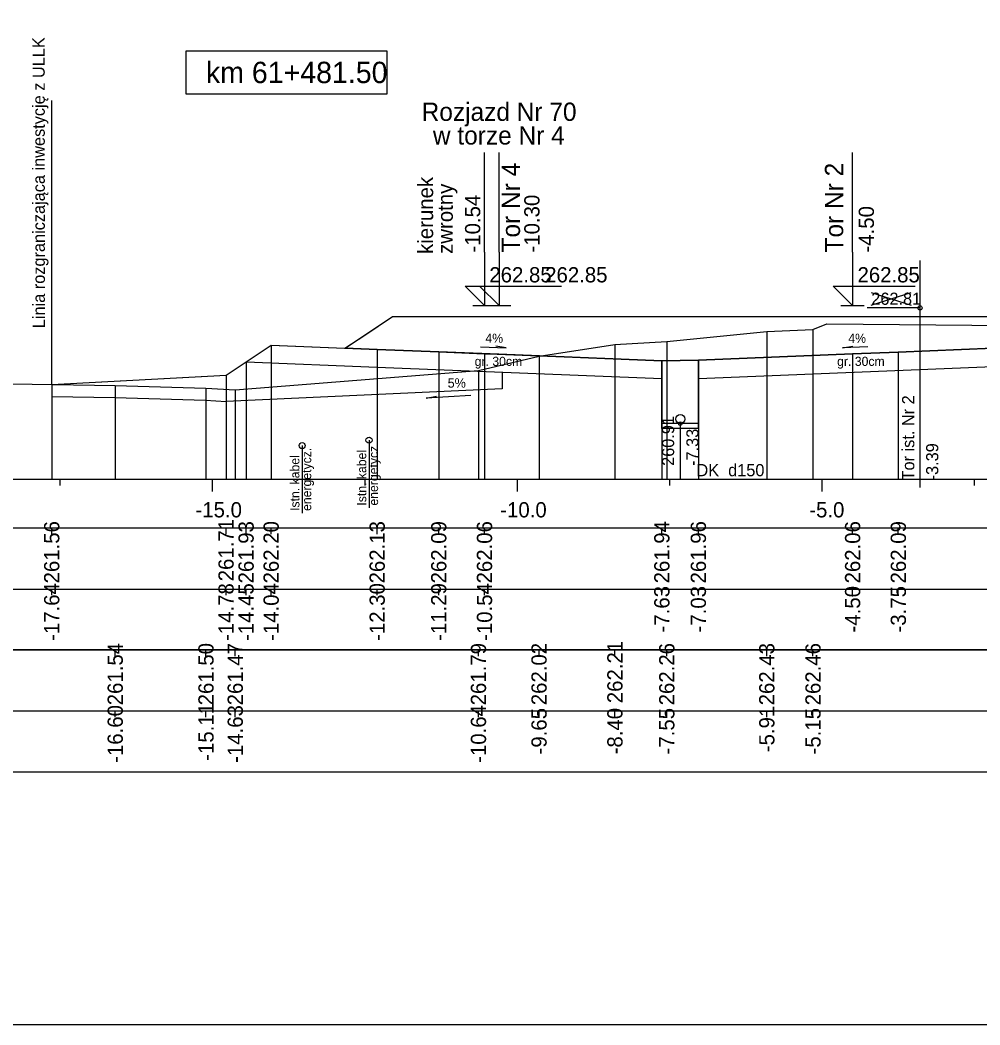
# Model space of a CAD drawing. Extents: x 6516023 to 6560129, y 5513077 to 5529206.
# Drawn here: x 6519122.55 to 6519138.3, y 5514484.66 to 5514501.14 of the extents above; entities that cross this region are included whole.
import ezdxf

# ---------------------------------------------------------------- set-up
doc = ezdxf.new("R2010")
doc.units = 0
for name, color, linetype in [('IR_default', 7, 'Continuous'), ('TOR_PRZEK_P-kable', 7, 'Continuous'), ('TOR_PRZEK_P-komponent', 7, 'Continuous'), ('TOR_PRZEK_P-odwodnienie', 7, 'Continuous'), ('TOR_PRZEK_P-opisy', 7, 'Continuous'), ('TOR_PRZEK_P-schodkowanie+wymiana', 7, 'Continuous'), ('TOR_PRZEK_P-tabelka istniejace', 7, 'Continuous'), ('TOR_PRZEK_P-tabelka projektowane', 7, 'Continuous'), ('TOR_PRZEK_P-teren istniejacy', 7, 'Continuous'), ('TOR_PRZEK_P-tory istniejace', 7, 'Continuous'), ('TOR_PRZEK_P-tory projektowane', 7, 'Continuous'), ('TOR_PRZEK_P-uklad odniesienia', 7, 'Continuous'), ('TOR_PRZEK_P-warstwa ochronna I', 7, 'Continuous'), ('TOR_PRZEK_P-warstwa ochronna II', 7, 'Continuous'), ('TOR_PS_T-granica PKP-projektowana', 7, 'Continuous'), ('TOR_PS_T-skarpy projektowane', 7, 'Continuous'), ('TOR_RAMKI-ramka+tabelka 1', 7, 'Continuous')]:
    doc.layers.add(name, color=color, linetype=linetype)

msp = doc.modelspace()

# ---------------------------------------------------------------- linework, layer by layer
at = {"layer": 'IR_default'}
msp.add_lwpolyline([(6519123.073, 5514495.163), (6519125.426, 5514495.286), (6519125.933, 5514495.312), (6519126.262, 5514495.532), (6519126.673, 5514495.806), (6519127.882, 5514495.757), (6519128.208, 5514495.972), (6519128.663, 5514496.276), (6519130.243, 5514496.276), (6519132.163, 5514496.276), (6519134.463, 5514496.276), (6519136.043, 5514496.276), (6519137.963, 5514496.276), (6519138.512, 5514496.276)], dxfattribs=at)
at = {"layer": 'TOR_PRZEK_P-kable'}
for p, q in [((6519128.279, 5514494.248), (6519128.279, 5514493.138)), ((6519127.182, 5514494.16), (6519127.182, 5514493.051))]:
    msp.add_line(p, q, dxfattribs=at)
for centre in [(6519127.182, 5514494.16), (6519128.279, 5514494.248)]:
    msp.add_circle(centre, 0.05, dxfattribs=at)
at = {"layer": 'TOR_PRZEK_P-komponent'}
msp.add_line((6519129.423, 5514495.696), (6519132.574, 5514495.57), dxfattribs=at)
msp.add_lwpolyline([(6519138.518, 5514495.755), (6519136.963, 5514495.693), (6519136.213, 5514495.663), (6519133.682, 5514495.561), (6519133.083, 5514495.549), (6519130.41, 5514495.656), (6519129.423, 5514495.696), (6519128.413, 5514495.736), (6519127.885, 5514495.757), (6519128.663, 5514496.276), (6519132.163, 5514496.276), (6519134.463, 5514496.276), (6519137.963, 5514496.276), (6519138.963, 5514496.276)], dxfattribs=at)
at = {"layer": 'TOR_PRZEK_P-odwodnienie'}
for p, q in [((6519133.085, 5514494.439), (6519133.083, 5514495.549)), ((6519133.685, 5514494.441), (6519133.682, 5514495.561)), ((6519133.685, 5514494.52), (6519133.085, 5514494.52)), ((6519133.685, 5514494.44), (6519133.085, 5514494.44))]:
    msp.add_line(p, q, dxfattribs=at)
msp.add_lwpolyline([(6519133.385, 5514494.52), (6519133.385, 5514493.61), (6519134.515, 5514493.61)], dxfattribs=at)
for centre, radius in [((6519133.385, 5514494.595), 0.075), ((6519133.385, 5514494.52), 0.03)]:
    msp.add_circle(centre, radius, dxfattribs=at)
at = {"layer": 'TOR_PRZEK_P-opisy'}
for points in [[(6519130.109, 5514495.78), (6519130.527, 5514495.761), (6519130.359, 5514495.789)], [(6519136.465, 5514495.779), (6519136.047, 5514495.76), (6519136.215, 5514495.788)]]:
    msp.add_lwpolyline(points, dxfattribs=at)
at = {"layer": 'TOR_PRZEK_P-schodkowanie+wymiana'}
for p, q in [((6519130.463, 5514495.364), (6519130.463, 5514495.092)), ((6519130.463, 5514495.092), (6519125.933, 5514494.882))]:
    msp.add_line(p, q, dxfattribs=at)
msp.add_lwpolyline([(6519123.073, 5514494.963), (6519124.11, 5514494.947), (6519125.595, 5514494.902), (6519125.933, 5514494.882)], dxfattribs=at)
at = {"layer": 'TOR_PRZEK_P-tabelka istniejace'}
for p, q in [((6519124.115, 5514490.706), (6519124.115, 5514490.806)), ((6519125.604, 5514490.706), (6519125.604, 5514490.806)), ((6519126.084, 5514490.706), (6519126.084, 5514490.806)), ((6519130.074, 5514490.706), (6519130.074, 5514490.806)), ((6519131.068, 5514490.706), (6519131.068, 5514490.806)), ((6519132.313, 5514490.706), (6519132.313, 5514490.806)), ((6519133.164, 5514490.706), (6519133.164, 5514490.806)), ((6519134.805, 5514490.706), (6519134.805, 5514490.806)), ((6519135.563, 5514490.706), (6519135.563, 5514490.806)), ((6519089.663, 5514489.806), (6519183.463, 5514489.806)), ((6519124.115, 5514489.706), (6519124.115, 5514489.806)), ((6519125.604, 5514489.706), (6519125.604, 5514489.806)), ((6519126.084, 5514489.706), (6519126.084, 5514489.806)), ((6519130.074, 5514489.706), (6519130.074, 5514489.806)), ((6519131.068, 5514489.706), (6519131.068, 5514489.806)), ((6519132.313, 5514489.706), (6519132.313, 5514489.806)), ((6519133.164, 5514489.706), (6519133.164, 5514489.806)), ((6519134.805, 5514489.706), (6519134.805, 5514489.806)), ((6519135.563, 5514489.706), (6519135.563, 5514489.806))]:
    msp.add_line(p, q, dxfattribs=at)
for points in [[(6519134.805, 5514496.033), (6519134.805, 5514493.806), (6519134.805, 5514493.676), (6519134.805, 5514493.606)], [(6519135.563, 5514496.065), (6519135.563, 5514493.806), (6519135.563, 5514493.676), (6519135.563, 5514493.606)], [(6519133.164, 5514495.869), (6519133.164, 5514493.806), (6519133.164, 5514493.676), (6519133.164, 5514493.606)], [(6519132.313, 5514495.819), (6519132.313, 5514493.806), (6519132.313, 5514493.676), (6519132.313, 5514493.606)], [(6519131.068, 5514495.628), (6519131.068, 5514493.806), (6519131.068, 5514493.676), (6519131.068, 5514493.606)], [(6519130.074, 5514495.392), (6519130.074, 5514493.806), (6519130.074, 5514493.676), (6519130.074, 5514493.606)], [(6519124.115, 5514495.147), (6519124.115, 5514493.806), (6519124.115, 5514493.676), (6519124.115, 5514493.606)], [(6519125.604, 5514495.102), (6519125.604, 5514493.806), (6519125.604, 5514493.676), (6519125.604, 5514493.606)], [(6519126.084, 5514495.073), (6519126.084, 5514493.806), (6519126.084, 5514493.676), (6519126.084, 5514493.606)]]:
    msp.add_lwpolyline(points, dxfattribs=at)
msp.add_lwpolyline([(6519089.663, 5514490.806), (6519089.663, 5514488.806), (6519183.463, 5514488.806), (6519183.463, 5514490.806)], close=True, dxfattribs=at)
at = {"layer": 'TOR_PRZEK_P-tabelka projektowane'}
for p, q in [((6519123.073, 5514492.706), (6519123.073, 5514492.806)), ((6519125.933, 5514492.706), (6519125.933, 5514492.806)), ((6519126.262, 5514492.706), (6519126.262, 5514492.806)), ((6519126.673, 5514492.706), (6519126.673, 5514492.806)), ((6519128.413, 5514492.706), (6519128.413, 5514492.806)), ((6519129.423, 5514492.706), (6519129.423, 5514492.806)), ((6519130.173, 5514492.706), (6519130.173, 5514492.806)), ((6519133.083, 5514492.706), (6519133.083, 5514492.806)), ((6519133.682, 5514492.706), (6519133.682, 5514492.806)), ((6519136.213, 5514492.706), (6519136.213, 5514492.806)), ((6519136.963, 5514492.706), (6519136.963, 5514492.806)), ((6519089.663, 5514491.806), (6519183.463, 5514491.806)), ((6519123.073, 5514491.706), (6519123.073, 5514491.806)), ((6519125.933, 5514491.706), (6519125.933, 5514491.806)), ((6519126.262, 5514491.706), (6519126.262, 5514491.806)), ((6519126.673, 5514491.706), (6519126.673, 5514491.806)), ((6519128.413, 5514491.706), (6519128.413, 5514491.806)), ((6519129.423, 5514491.706), (6519129.423, 5514491.806)), ((6519130.173, 5514491.706), (6519130.173, 5514491.806)), ((6519133.083, 5514491.706), (6519133.083, 5514491.806)), ((6519133.682, 5514491.706), (6519133.682, 5514491.806)), ((6519136.213, 5514491.706), (6519136.213, 5514491.806)), ((6519136.963, 5514491.706), (6519136.963, 5514491.806))]:
    msp.add_line(p, q, dxfattribs=at)
for points in [[(6519126.673, 5514495.806), (6519126.673, 5514493.806), (6519126.673, 5514493.676), (6519126.673, 5514493.606)], [(6519128.413, 5514495.736), (6519128.413, 5514493.806), (6519128.413, 5514493.676), (6519128.413, 5514493.606)], [(6519129.423, 5514495.696), (6519129.423, 5514493.806), (6519129.423, 5514493.676), (6519129.423, 5514493.606)], [(6519136.963, 5514495.693), (6519136.963, 5514493.806), (6519136.963, 5514493.676), (6519136.963, 5514493.606)], [(6519126.262, 5514495.532), (6519126.262, 5514493.806), (6519126.262, 5514493.676), (6519126.262, 5514493.606)], [(6519130.173, 5514495.666), (6519130.173, 5514493.806), (6519130.173, 5514493.676), (6519130.173, 5514493.606)], [(6519133.083, 5514495.549), (6519133.083, 5514493.806), (6519133.083, 5514493.676), (6519133.083, 5514493.606)], [(6519133.682, 5514495.561), (6519133.682, 5514493.806), (6519133.682, 5514493.676), (6519133.682, 5514493.606)], [(6519136.213, 5514495.663), (6519136.213, 5514493.806), (6519136.213, 5514493.676), (6519136.213, 5514493.606)], [(6519125.933, 5514495.312), (6519125.933, 5514493.806), (6519125.933, 5514493.676), (6519125.933, 5514493.606)], [(6519123.073, 5514495.163), (6519123.073, 5514493.806), (6519123.073, 5514493.676), (6519123.073, 5514493.606)]]:
    msp.add_lwpolyline(points, dxfattribs=at)
msp.add_lwpolyline([(6519089.663, 5514492.806), (6519089.663, 5514490.806), (6519183.463, 5514490.806), (6519183.463, 5514492.806)], close=True, dxfattribs=at)
at = {"layer": 'TOR_PRZEK_P-teren istniejacy'}
msp.add_lwpolyline([(6519119.334, 5514495.223), (6519124.115, 5514495.147), (6519125.604, 5514495.102), (6519126.084, 5514495.073), (6519130.074, 5514495.392), (6519131.068, 5514495.628), (6519132.313, 5514495.819), (6519133.164, 5514495.869), (6519134.805, 5514496.033), (6519135.563, 5514496.065), (6519135.791, 5514496.154), (6519150.669, 5514496.022), (6519156.817, 5514495.953)], dxfattribs=at)
at = {"layer": 'TOR_PRZEK_P-tory istniejace'}
for p, q in [((6519137.318, 5514497.193), (6519137.318, 5514493.473)), ((6519136.519, 5514496.465), (6519137.171, 5514496.668)), ((6519136.519, 5514496.668), (6519137.171, 5514496.465)), ((6519137.319, 5514496.418), (6519136.453, 5514496.418))]:
    msp.add_line(p, q, dxfattribs=at)
msp.add_circle((6519137.319, 5514496.418), 0.035, dxfattribs=at)
at = {"layer": 'TOR_PRZEK_P-tory projektowane'}
for p, q in [((6519130.173, 5514497.333), (6519130.173, 5514498.966)), ((6519130.413, 5514497.333), (6519130.413, 5514498.966)), ((6519136.213, 5514497.333), (6519136.213, 5514498.966)), ((6519130.173, 5514497.333), (6519130.173, 5514496.456)), ((6519130.413, 5514497.333), (6519130.413, 5514496.456)), ((6519136.213, 5514497.333), (6519136.213, 5514496.456)), ((6519130.173, 5514496.456), (6519129.854, 5514496.775)), ((6519129.854, 5514496.775), (6519131.198, 5514496.775)), ((6519130.413, 5514496.456), (6519130.094, 5514496.775)), ((6519130.094, 5514496.775), (6519131.438, 5514496.775)), ((6519136.213, 5514496.456), (6519135.894, 5514496.775)), ((6519135.894, 5514496.775), (6519137.238, 5514496.775)), ((6519129.981, 5514496.456), (6519130.365, 5514496.456)), ((6519130.221, 5514496.456), (6519130.605, 5514496.456)), ((6519136.021, 5514496.456), (6519136.405, 5514496.456))]:
    msp.add_line(p, q, dxfattribs=at)
at = {"layer": 'TOR_PRZEK_P-uklad odniesienia'}
for p, q in [((6519093.463, 5514493.606), (6519183.463, 5514493.606)), ((6519123.213, 5514493.506), (6519123.213, 5514493.606)), ((6519125.713, 5514493.406), (6519125.713, 5514493.606)), ((6519128.213, 5514493.506), (6519128.213, 5514493.606)), ((6519130.713, 5514493.406), (6519130.713, 5514493.606)), ((6519133.213, 5514493.506), (6519133.213, 5514493.606)), ((6519135.713, 5514493.406), (6519135.713, 5514493.606)), ((6519138.213, 5514493.506), (6519138.213, 5514493.606))]:
    msp.add_line(p, q, dxfattribs=at)
msp.add_lwpolyline([(6519128.575, 5514500.63), (6519125.275, 5514500.63), (6519125.275, 5514499.93), (6519128.575, 5514499.93)], close=True, dxfattribs=at)
at = {"layer": 'TOR_PRZEK_P-warstwa ochronna I'}
for points in [[(6519126.262, 5514495.532), (6519128.413, 5514495.446), (6519133.083, 5514495.259), (6519133.083, 5514495.259)], [(6519133.683, 5514495.261), (6519138.518, 5514495.455), (6519143.311, 5514495.263)]]:
    msp.add_lwpolyline(points, dxfattribs=at)
at = {"layer": 'TOR_PRZEK_P-warstwa ochronna II'}
msp.add_lwpolyline([(6519123.073, 5514495.163), (6519125.933, 5514495.312), (6519126.262, 5514495.532), (6519126.673, 5514495.806), (6519128.413, 5514495.736), (6519129.423, 5514495.696), (6519130.173, 5514495.666), (6519130.413, 5514495.656), (6519133.083, 5514495.549), (6519133.682, 5514495.561), (6519136.213, 5514495.663), (6519136.963, 5514495.693), (6519138.518, 5514495.755), (6519139.963, 5514495.697), (6519140.713, 5514495.667), (6519143.31, 5514495.563), (6519143.91, 5514495.372), (6519146.513, 5514495.475), (6519151.263, 5514495.665), (6519152.013, 5514495.695), (6519153.638, 5514495.761), (6519155.263, 5514495.696)], dxfattribs=at)
at = {"layer": 'TOR_PS_T-granica PKP-projektowana'}
msp.add_line((6519123.073, 5514495.163), (6519123.073, 5514499.821), dxfattribs=at)
at = {"layer": 'TOR_PS_T-skarpy projektowane'}
msp.add_lwpolyline([(6519129.951, 5514494.979), (6519129.215, 5514494.939), (6519129.388, 5514494.97)], dxfattribs=at)
at = {"layer": 'TOR_RAMKI-ramka+tabelka 1'}
msp.add_lwpolyline([(6519087.013, 5514513.156), (6519334.513, 5514513.156), (6519334.513, 5514484.656), (6519087.013, 5514484.656)], close=True, dxfattribs=at)

# ---------------------------------------------------------------- texts
at = {"layer": 'TOR_PRZEK_P-kable'}
for s, p in [('energetycz.', (6519127.331, 5514493.087)), ('Istn. kabel', (6519128.234, 5514493.174)), ('energetycz.', (6519128.428, 5514493.175)), ('Istn. kabel', (6519127.137, 5514493.087))]:
    msp.add_text(s, height=0.14999, rotation=90.0511, dxfattribs=at).set_placement(p)
at = {"layer": 'TOR_PRZEK_P-odwodnienie'}
for s, rotation, p in [('260.91', 90, (6519133.285, 5514493.826)), ('-7.33', 90, (6519133.685, 5514493.826)), ('DK_d150', 360, (6519133.651, 5514493.656))]:
    msp.add_text(s, height=0.2, rotation=rotation, dxfattribs=at).set_placement(p)
at = {"layer": 'TOR_PRZEK_P-opisy'}
for rotation, p in [(359.8485, (6519130.188, 5514495.846)), (0.1515, (6519136.142, 5514495.844))]:
    msp.add_text('4%', height=0.15, rotation=rotation, dxfattribs=at).set_placement(p)
at = {"layer": 'TOR_PRZEK_P-tabelka istniejace'}
for s, p in [('261.54', (6519124.24, 5514489.899)), ('262.21', (6519132.438, 5514489.933)), ('261.50', (6519125.729, 5514489.898)), ('261.47', (6519126.209, 5514489.898)), ('261.79', (6519130.199, 5514489.898)), ('262.02', (6519131.193, 5514489.9)), ('262.26', (6519133.289, 5514489.898)), ('262.43', (6519134.93, 5514489.898)), ('262.46', (6519135.688, 5514489.898)), ('-16.60', (6519124.24, 5514488.955)), ('-15.11', (6519125.729, 5514488.989)), ('-14.63', (6519126.209, 5514488.954)), ('-10.64', (6519130.199, 5514488.955)), ('-9.65', (6519131.193, 5514489.093)), ('-8.40', (6519132.438, 5514489.094)), ('-7.55', (6519133.289, 5514489.093)), ('-5.91', (6519134.93, 5514489.129)), ('-5.15', (6519135.688, 5514489.093))]:
    msp.add_text(s, height=0.25, rotation=90, dxfattribs=at).set_placement(p)
at = {"layer": 'TOR_PRZEK_P-tabelka projektowane'}
for s, p in [('261.56', (6519123.198, 5514491.898)), ('261.71', (6519126.058, 5514491.933)), ('261.93', (6519126.387, 5514491.898)), ('262.20', (6519126.798, 5514491.898)), ('262.13', (6519128.538, 5514491.898)), ('262.09', (6519129.548, 5514491.898)), ('262.06', (6519130.298, 5514491.898)), ('261.94', (6519133.208, 5514491.899)), ('261.96', (6519133.807, 5514491.898)), ('262.06', (6519136.338, 5514491.898)), ('262.09', (6519137.088, 5514491.898)), ('-17.64', (6519123.198, 5514490.955)), ('-14.78', (6519126.058, 5514490.954)), ('-14.45', (6519126.387, 5514490.953)), ('-14.04', (6519126.798, 5514490.955)), ('-12.30', (6519128.538, 5514490.955)), ('-11.29', (6519129.548, 5514490.955)), ('-10.54', (6519130.298, 5514490.955)), ('-7.63', (6519133.208, 5514491.094)), ('-7.03', (6519133.807, 5514491.094)), ('-4.50', (6519136.338, 5514491.094)), ('-3.75', (6519137.088, 5514491.093))]:
    msp.add_text(s, height=0.25, rotation=90, dxfattribs=at).set_placement(p)
at = {"layer": 'TOR_PRZEK_P-tory istniejace'}
msp.add_text('262.81', height=0.2, dxfattribs=at).set_placement((6519136.519, 5514496.468))
for s, rotation, p in [('Tor ist. Nr 2', 90.0511, (6519137.225, 5514493.587)), ('-3.39', 90, (6519137.619, 5514493.588))]:
    msp.add_text(s, height=0.2, rotation=rotation, dxfattribs=at).set_placement(p)
at = {"layer": 'TOR_PRZEK_P-tory projektowane'}
for s, height, rotation, p in [('Rozjazd Nr 70', 0.3, 360, (6519129.142, 5514499.485)), ('w torze Nr 4', 0.3, 360, (6519129.327, 5514499.097)), ('Tor Nr 4', 0.3, 90, (6519130.756, 5514497.327)), ('Tor Nr 2', 0.3, 90, (6519136.058, 5514497.327)), ('kierunek', 0.25, 90, (6519129.331, 5514497.303)), ('zwrotny', 0.25, 90, (6519129.654, 5514497.303)), ('-10.54', 0.25, 90, (6519130.104, 5514497.326)), ('-10.30', 0.25, 90, (6519131.076, 5514497.326)), ('-4.50', 0.25, 90, (6519136.563, 5514497.326))]:
    msp.add_text(s, height=height, rotation=rotation, dxfattribs=at).set_placement(p)
for p in [(6519130.253, 5514496.836), (6519131.169, 5514496.836), (6519136.293, 5514496.836)]:
    msp.add_text('262.85', height=0.25, dxfattribs=at).set_placement(p)
at = {"layer": 'TOR_PRZEK_P-uklad odniesienia'}
for s, height, p in [('km 61+481.50', 0.35, (6519125.603, 5514500.105)), ('-15.0', 0.25, (6519125.432, 5514492.981)), ('-10.0', 0.25, (6519130.432, 5514492.981)), ('-5.0', 0.25, (6519135.502, 5514492.981))]:
    msp.add_text(s, height=height, dxfattribs=at).set_placement(p)
at = {"layer": 'TOR_PRZEK_P-warstwa ochronna I'}
for p in [(6519130.012, 5514495.466), (6519135.959, 5514495.466)]:
    msp.add_text('gr. 30cm', height=0.15, dxfattribs=at).set_placement(p)
at = {"layer": 'TOR_PS_T-granica PKP-projektowana'}
msp.add_text('Linia rozgraniczająca inwestycję z ULLK', height=0.2, rotation=90.0511, dxfattribs=at).set_placement((6519122.962, 5514496.085))
at = {"layer": 'TOR_PS_T-skarpy projektowane'}
msp.add_text('5%', height=0.1545, dxfattribs=at).set_placement((6519129.569, 5514495.109))

doc.saveas('drawing.dxf')
